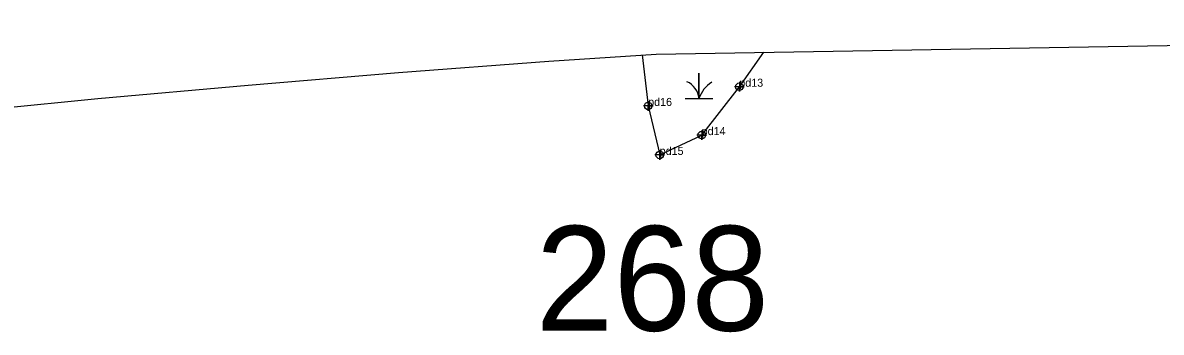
# Model space of a CAD drawing. Extents: x 2071991 to 2268989, y 436479 to 469629.
# Drawn here: x 2229521 to 2230233, y 438721 to 438914 of the extents above; entities that cross this region are included whole.
import ezdxf

# ---------------------------------------------------------------- set-up
doc = ezdxf.new("R2010")
doc.units = 0
for name, color, linetype in [('approx_PSA', 7, 'Continuous'), ('Default', 7, 'Continuous'), ('Exist Environmental Wetland Boundary', 7, 'Continuous'), ('Exist Environmental Wetland Boundary Cogo Comment', 7, 'Continuous'), ('Exist Environmental Wetland Boundary Cogo Point CELL', 7, 'Continuous'), ('Exist Hydro Swamp or Marsh', 7, 'Continuous')]:
    doc.layers.add(name, color=color, linetype=linetype)

msp = doc.modelspace()

# ---------------------------------------------------------------- linework, layer by layer
at = {"layer": 'approx_PSA'}
for p, q in [((2229917.03, 438894.8), (2231074.55, 438914.32)), ((2229850.03, 438890.31), (2229917.03, 438894.8)), ((2229756.05, 438883.27), (2229850.03, 438890.31)), ((2229662.13, 438875.49), (2229756.05, 438883.27)), ((2229568.27, 438866.97), (2229662.13, 438875.49)), ((2229474.48, 438857.71), (2229568.27, 438866.97))]:
    msp.add_line(p, q, dxfattribs=at)
at = {"layer": 'Exist Environmental Wetland Boundary'}
msp.add_lwpolyline([(2229908.3, 438894.22), (2229912.04, 438862.43), (2229919.24, 438831.85), (2229945.46, 438844.23), (2229968.97, 438874.42), (2229984.32, 438895.93)], dxfattribs=at)
at = {"layer": 'Exist Environmental Wetland Boundary Cogo Point CELL'}
for points in [[(2229968.97, 438877.42), (2229968.97, 438871.42), (2229968.97, 438874.42), (2229971.97, 438874.42), (2229965.97, 438874.42)], [(2229912.04, 438865.43), (2229912.04, 438859.43), (2229912.04, 438862.43), (2229915.04, 438862.43), (2229909.04, 438862.43)], [(2229945.46, 438847.23), (2229945.46, 438841.23), (2229945.46, 438844.23), (2229948.46, 438844.23), (2229942.46, 438844.23)], [(2229919.24, 438834.85), (2229919.24, 438828.85), (2229919.24, 438831.85), (2229922.24, 438831.85), (2229916.24, 438831.85)]]:
    msp.add_lwpolyline(points, dxfattribs=at)
for centre in [(2229968.97, 438874.42), (2229912.04, 438862.43), (2229945.46, 438844.23), (2229919.24, 438831.85)]:
    msp.add_circle(centre, 2.34, dxfattribs=at)
at = {"layer": 'Exist Hydro Swamp or Marsh'}
msp.add_lwpolyline([(2229935.17, 438867.04), (2229943.77, 438867.04), (2229943.77, 438882.82), (2229943.77, 438867.04), (2229952.37, 438867.04)], dxfattribs=at)
for centre, radius, start, end in [((2229931.51, 438866.16), 12.3, 4.14034, 67.53497), ((2229962.01, 438860.98), 19.22, 122.12745, 161.62219)]:
    msp.add_arc(centre, radius, start, end, dxfattribs=at)

# ---------------------------------------------------------------- texts
at = {"layer": 'Default'}
msp.add_text('268', height=65.34, dxfattribs=at).set_placement((2229841.78, 438722.16))
at = {"layer": 'Exist Environmental Wetland Boundary Cogo Comment'}
for s, p in [('pd13', (2229968.97, 438874.42)), ('pd16', (2229912.04, 438862.43)), ('pd14', (2229945.46, 438844.23)), ('pd15', (2229919.24, 438831.85))]:
    msp.add_text(s, height=5, dxfattribs=at).set_placement(p)

doc.saveas('drawing.dxf')
